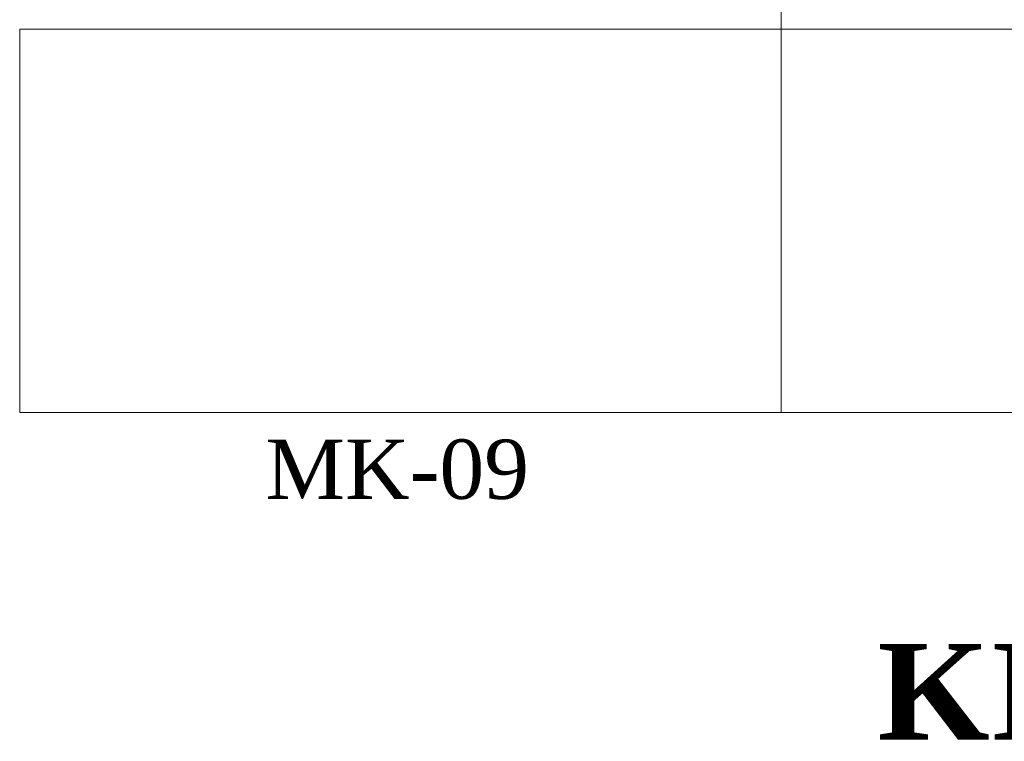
# Model space of a CAD drawing. Extents: x 3940905 to 4145695, y 925352 to 1109797.
# Tile 300 of 656: x 3982321 to 3983350, y 1098640 to 1099394. Entities that reach past the tile are written whole.
import ezdxf

# ---------------------------------------------------------------- set-up
doc = ezdxf.new("R2010")
doc.units = 0
doc.header["$LTSCALE"] = 750
doc.header["$MEASUREMENT"] = 0
doc.linetypes.add('DASHED', pattern=[0.75, 0.5, -0.25])
doc.layers.get('0').update_dxf_attribs({"linetype": 'CONTINUOUS', "lineweight": 0})
doc.layers.add('CKD Equipments', color=252, linetype='CONTINUOUS', lineweight=0)
doc.layers.add('PDF_A - TEXT', color=7, linetype='CONTINUOUS')
doc.styles.add('CKD_Dimension Text', font='BOOKOS.TTF')

msp = doc.modelspace()

# ---------------------------------------------------------------- linework, layer by layer
at = {"layer": 'CKD Equipments', "linetype": 'DASHED', "ltscale": 25}
for p, q in [((3983116.6, 1099425.6), (3983116.6, 1098983.4)), ((3983116.6, 1098983.4), (3985204, 1098983.4))]:
    msp.add_line(p, q, dxfattribs=at)
at = {"layer": 'CKD Equipments', "color": 252, "true_color": 0x989898}
for p, q in [((3983116.6, 1099392.5), (3983116.6, 1098983.4)), ((3985204, 1099383.9), (3982320.7, 1099383.9)), ((3982320.7, 1098983.4), (3982320.7, 1099383.9)), ((3983116.6, 1098983.4), (3982320.7, 1098983.4))]:
    msp.add_line(p, q, dxfattribs=at)

# ---------------------------------------------------------------- texts
at = {"color": 30, "insert": (3983574.2, 1098741.4), "char_height": 100, "width": 2769.329, "attachment_point": 2, "line_spacing_factor": 1.022253, "style": 'CKD_Dimension Text'}
msp.add_mtext('{\\fBookman Old Style|b1|i0|c0|p18;KITCHEN}', dxfattribs=at)
at = {"layer": 'PDF_A - TEXT', "insert": (3982577.6, 1098955), "char_height": 61.96, "width": 1204.096, "attachment_point": 1, "style": 'CKD_Dimension Text'}
msp.add_mtext('MK-09', dxfattribs=at)

doc.saveas('drawing.dxf')
